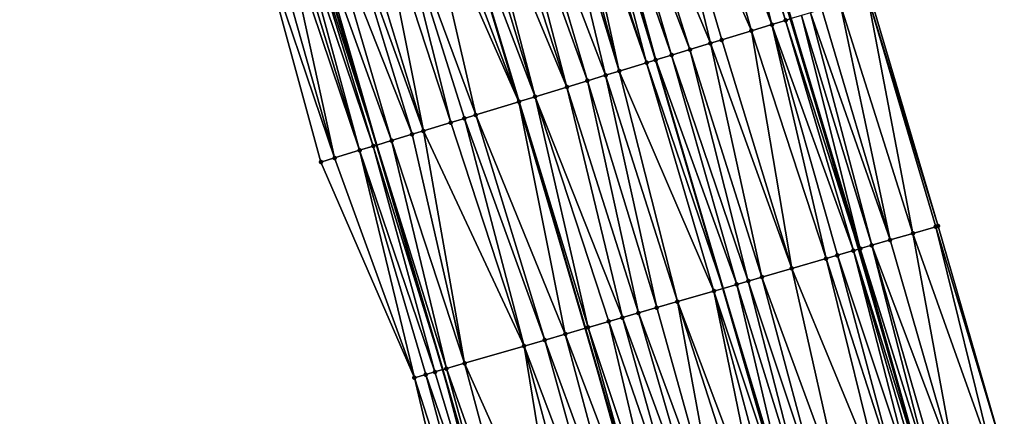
# Model space of a CAD drawing. Header units: feet. Extents: x 2004186 to 2014793, y 836912 to 864902.
# Tile 324 of 656: x 2010461 to 2010543, y 847532 to 847566. Entities that reach past the tile are written whole.
import ezdxf

# ---------------------------------------------------------------- set-up
doc = ezdxf.new("R2010")
doc.units = ezdxf.units.FT
doc.header["$LTSCALE"] = 100
doc.header["$MEASUREMENT"] = 0
for name, color, linetype, lineweight in [('EP_Travel Lane', 5, 'Continuous', 40), ('GPL_Skip Line', 2, 'Continuous', 40), ('Road Shots', 4, 'Continuous', 200), ('Road X-Section', 30, 'Continuous', 13)]:
    doc.layers.add(name, color=color, linetype=linetype, lineweight=lineweight)
doc.layers.add('I-77 SB_MM21-27-Surface-Border', color=7, linetype='Continuous')
doc.layers.add('I-77 SB_MM21-27-Surface-TIN', color=7, linetype='Continuous')

msp = doc.modelspace()

# ---------------------------------------------------------------- linework, layer by layer
at = {"layer": 'EP_Travel Lane'}
for points in [[(2010536.755688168, 847527.2188046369, 434.1100472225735), (2010531.242614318, 847546.4438918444, 434.0405169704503), (2010525.563505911, 847565.7934329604, 433.9434990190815), (2010519.726870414, 847584.922729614, 433.8821887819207), (2010513.890244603, 847604.0519945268, 433.8110908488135), (2010508.053633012, 847623.1812128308, 433.7256204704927), (2010502.082219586, 847642.4116878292, 433.6681441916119), (2010496.003840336, 847661.465502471, 433.5881238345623), (2010489.92547379, 847680.5192772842, 433.4954419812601), (2010483.847038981, 847699.5732660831, 433.4705466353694), (2010477.589928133, 847718.7581242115, 433.410608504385), (2010471.229817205, 847737.7197231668, 433.3262797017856), (2010464.869704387, 847756.681327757, 433.24336023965), (2010458.509592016, 847775.6429310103, 433.1600849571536), (2010451.953394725, 847794.7297169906, 433.0916205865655), (2010445.316444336, 847813.5962041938, 433.0104091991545), (2010438.679490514, 847832.4627011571, 432.9319780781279)], [(2010501.872985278, 847517.1109933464, 432.7483887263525), (2010496.310744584, 847536.3218239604, 432.6745083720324), (2010490.765699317, 847555.1800773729, 432.6028354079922), (2010484.966006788, 847574.3205816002, 432.5260049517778), (2010479.166326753, 847593.4610445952, 432.4364675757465), (2010473.366594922, 847612.6016785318, 432.3996113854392), (2010467.530391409, 847631.4371875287, 432.3242100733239), (2010461.442044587, 847650.4878200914, 432.2391061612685), (2010455.35366632, 847669.5385510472, 432.1852663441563), (2010449.265297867, 847688.589251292, 432.121640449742), (2010443.186575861, 847707.248586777, 432.0554925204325), (2010436.866702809, 847726.2237193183, 431.988828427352), (2010430.546862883, 847745.1987523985, 431.8974958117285), (2010424.227024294, 847764.173781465, 431.8052194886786), (2010417.886755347, 847782.7401750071, 431.723088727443), (2010411.27561073, 847801.6155537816, 431.5946390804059), (2010404.664397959, 847820.4911271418, 431.5215384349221)]]:
    msp.add_polyline3d(points, dxfattribs=at)
at = {"layer": 'GPL_Skip Line'}
for points in [[(2010525.4082939, 847523.9307231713, 433.6682218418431), (2010519.844656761, 847543.1411599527, 433.5970293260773), (2010514.184985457, 847562.3230172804, 433.5167097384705), (2010508.352749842, 847581.4536226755, 433.4461953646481), (2010502.520505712, 847600.584256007, 433.38429494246), (2010496.688284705, 847619.7148134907, 433.2990074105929), (2010490.768642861, 847638.8182724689, 433.242910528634), (2010484.716626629, 847657.880400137, 433.1464994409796), (2010478.664581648, 847676.9426183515, 433.0787468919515), (2010472.612515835, 847696.0049021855, 433.0317631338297), (2010466.431678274, 847715.0252143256, 432.9819863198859), (2010460.089471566, 847733.9928286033, 432.9040520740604), (2010453.747290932, 847752.9603649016, 432.8067895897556), (2010447.405091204, 847771.9279583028, 432.723680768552), (2010440.917379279, 847790.845627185, 432.6399812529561), (2010434.280437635, 847809.7120895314, 432.5516954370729), (2010427.643483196, 847828.578588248, 432.473760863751)], [(2010513.870022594, 847520.5873133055, 433.2140708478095), (2010508.28748053, 847539.7922714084, 433.141995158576), (2010502.687297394, 847558.8161663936, 433.0602198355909), (2010496.916434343, 847577.9655090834, 432.997322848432), (2010491.145566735, 847597.1148669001, 432.9390856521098), (2010485.374706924, 847616.264198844, 432.8728785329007), (2010479.519576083, 847635.2452786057, 432.8005107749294), (2010473.442230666, 847654.29939332, 432.7123574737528), (2010467.364864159, 847673.3535741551, 432.6451907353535), (2010461.28748471, 847692.4077955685, 432.5908434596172), (2010455.136544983, 847711.2464973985, 432.5450511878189), (2010448.771277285, 847730.2064088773, 432.4689252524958), (2010442.406027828, 847749.1662660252, 432.3793146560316), (2010436.040771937, 847768.1261423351, 432.2944804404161), (2010429.602315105, 847786.863430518, 432.2031179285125), (2010422.965392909, 847805.7298375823, 432.0990983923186), (2010416.32843218, 847824.5963541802, 432.0262505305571)]]:
    msp.add_polyline3d(points, dxfattribs=at)
at = {"layer": 'I-77 SB_MM21-27-Surface-Border', "color": 3, "linetype": 'ByBlock', "lineweight": -2}
for points in [[(2010444.811267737, 847834.6207054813, 433.1690479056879), (2010451.259565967, 847815.6878076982, 433.2387195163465), (2010458.273783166, 847796.9542482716, 433.3733469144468), (2010465.044075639, 847777.829334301, 433.486931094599), (2010471.76568309, 847758.9884287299, 433.5310806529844), (2010478.487200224, 847740.1477932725, 433.6421420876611), (2010485.019041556, 847721.2437299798, 433.7519118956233), (2010491.674073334, 847702.0594073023, 433.7993875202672), (2010497.916770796, 847683.0576178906, 433.8380274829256), (2010503.778173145, 847663.9349398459, 433.925130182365), (2010509.639590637, 847644.8122141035, 433.9970516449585), (2010515.626957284, 847625.4912040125, 434.0517989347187), (2010521.267897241, 847606.3022379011, 434.1105969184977), (2010526.908842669, 847587.11325384, 434.1638601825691), (2010532.167179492, 847567.8076050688, 434.2111806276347), (2010537.901861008, 847548.3734999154, 434.2969934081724), (2010543.465499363, 847529.1630589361, 434.3670536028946)], [(2010498.514612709, 847516.1377822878, 432.5991657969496), (2010493.911453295, 847535.6265759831, 432.5768017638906), (2010486.063929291, 847553.7459423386, 432.3957747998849), (2010480.805598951, 847573.051569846, 432.3418977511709), (2010474.399479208, 847592.0070837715, 432.2333601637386), (2010467.993334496, 847610.9626795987, 432.1500763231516), (2010462.176308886, 847629.7365076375, 432.0891687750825), (2010456.124262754, 847648.7987294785, 432.022517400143), (2010450.262827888, 847667.9215099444, 431.9679653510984), (2010448.023085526, 847688.1946571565, 432.0625979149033), (2010437.981619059, 847705.5071181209, 431.8134435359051), (2010431.639400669, 847724.4747673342, 431.7441685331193), (2010425.486884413, 847743.5057656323, 431.6566545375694), (2010419.713695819, 847762.6636912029, 431.5895723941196), (2010413.562130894, 847781.2180416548, 431.5218400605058), (2010407.113855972, 847800.1508731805, 431.433307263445), (2010401.986137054, 847819.5486046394, 431.4328845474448)]]:
    msp.add_polyline3d(points, dxfattribs=at)
at = {"layer": 'I-77 SB_MM21-27-Surface-TIN', "color": 128, "linetype": 'ByBlock', "lineweight": -2}
for points in [[(2010517.917740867, 847584.3709756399, 433.8214638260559), (2010516.769938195, 847584.0209055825, 433.7802237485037), (2010523.941292, 847565.2986658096, 433.8836056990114)], [(2010519.065555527, 847584.721006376, 433.8505795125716), (2010517.917740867, 847584.3709756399, 433.8214638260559), (2010523.941292, 847565.2986658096, 433.8836056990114)], [(2010519.448154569, 847584.8377024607, 433.8661965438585), (2010519.065555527, 847584.721006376, 433.8505795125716), (2010525.089098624, 847565.6487229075, 433.920849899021)], [(2010519.065555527, 847584.721006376, 433.8505795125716), (2010523.941292, 847565.2986658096, 433.8836056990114), (2010525.089098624, 847565.6487229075, 433.920849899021)], [(2010519.448154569, 847584.8377024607, 433.8661965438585), (2010525.089098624, 847565.6487229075, 433.920849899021), (2010525.471695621, 847565.7654256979, 433.9385344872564)], [(2010516.769938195, 847584.0209055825, 433.7802237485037), (2010514.091735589, 847583.2040635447, 433.6803262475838), (2010522.219589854, 847564.7735546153, 433.8198621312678)], [(2010516.769938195, 847584.0209055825, 433.7802237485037), (2010522.219589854, 847564.7735546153, 433.8198621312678), (2010523.941292, 847565.2986658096, 433.8836056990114)], [(2010514.091735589, 847583.2040635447, 433.6803262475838), (2010511.030943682, 847582.2704934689, 433.5549593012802), (2010518.776178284, 847563.7233560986, 433.6997356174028)], [(2010514.091735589, 847583.2040635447, 433.6803262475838), (2010519.732677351, 847564.0150915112, 433.7372982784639), (2010522.219589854, 847564.7735546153, 433.8198621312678)], [(2010514.091735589, 847583.2040635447, 433.6803262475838), (2010518.776178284, 847563.7233560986, 433.6997356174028), (2010519.732677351, 847564.0150915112, 433.7372982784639)], [(2010509.883145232, 847581.9204095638, 433.5094493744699), (2010508.926649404, 847581.6286635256, 433.4686103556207), (2010515.524092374, 847562.7314198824, 433.5609797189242)], [(2010511.030943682, 847582.2704934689, 433.5549593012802), (2010509.883145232, 847581.9204095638, 433.5094493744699), (2010517.054490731, 847563.1981970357, 433.6212320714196)], [(2010509.883145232, 847581.9204095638, 433.5094493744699), (2010515.524092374, 847562.7314198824, 433.5609797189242), (2010517.054490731, 847563.1981970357, 433.6212320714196)], [(2010511.030943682, 847582.2704934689, 433.5549593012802), (2010517.054490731, 847563.1981970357, 433.6212320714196), (2010518.776178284, 847563.7233560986, 433.6997356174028)], [(2010507.204938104, 847581.1035823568, 433.4141249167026), (2010506.822339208, 847580.9868857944, 433.3983605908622), (2010513.419786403, 847562.0896282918, 433.4864564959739)], [(2010507.204938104, 847581.1035823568, 433.4141249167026), (2010513.419786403, 847562.0896282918, 433.4864564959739), (2010508.352749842, 847581.4536226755, 433.4461953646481)], [(2010508.926649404, 847581.6286635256, 433.4686103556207), (2010508.352749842, 847581.4536226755, 433.4461953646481), (2010514.184985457, 847562.3230172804, 433.5167097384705)], [(2010513.419786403, 847562.0896282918, 433.4864564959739), (2010514.184985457, 847562.3230172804, 433.5167097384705), (2010508.352749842, 847581.4536226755, 433.4461953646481)], [(2010508.926649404, 847581.6286635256, 433.4686103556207), (2010514.184985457, 847562.3230172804, 433.5167097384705), (2010515.524092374, 847562.7314198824, 433.5609797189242)], [(2010505.29195698, 847580.5200557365, 433.3217955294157), (2010502.805055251, 847579.7615572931, 433.2283350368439), (2010509.976405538, 847561.0393290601, 433.335275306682)], [(2010505.865852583, 847580.6951095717, 433.3482144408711), (2010505.29195698, 847580.5200557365, 433.3217955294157), (2010511.124201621, 847561.3894207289, 433.3831791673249)], [(2010505.29195698, 847580.5200557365, 433.3217955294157), (2010509.976405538, 847561.0393290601, 433.335275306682), (2010511.124201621, 847561.3894207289, 433.3831791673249)], [(2010506.822339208, 847580.9868857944, 433.3983605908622), (2010505.865852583, 847580.6951095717, 433.3482144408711), (2010511.124201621, 847561.3894207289, 433.3831791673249)], [(2010506.822339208, 847580.9868857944, 433.3983605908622), (2010511.124201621, 847561.3894207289, 433.3831791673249), (2010513.419786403, 847562.0896282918, 433.4864564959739)], [(2010501.65725701, 847579.4114726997, 433.182612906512), (2010500.509457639, 847579.0613918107, 433.1380329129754), (2010506.724302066, 847560.0474504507, 433.2142820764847)], [(2010502.805055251, 847579.7615572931, 433.2283350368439), (2010501.65725701, 847579.4114726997, 433.182612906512), (2010508.446000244, 847560.572574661, 433.2820390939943)], [(2010501.65725701, 847579.4114726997, 433.182612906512), (2010506.724302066, 847560.0474504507, 433.2142820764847), (2010508.446000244, 847560.572574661, 433.2820390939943)], [(2010502.805055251, 847579.7615572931, 433.2283350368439), (2010508.446000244, 847560.572574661, 433.2820390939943), (2010509.976405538, 847561.0393290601, 433.335275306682)], [(2010498.979058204, 847578.5946181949, 433.0788713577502), (2010498.213856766, 847578.3612370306, 433.0510307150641), (2010504.046094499, 847559.2306246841, 433.1194017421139)], [(2010500.509457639, 847579.0613918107, 433.1380329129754), (2010498.979058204, 847578.5946181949, 433.0788713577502), (2010506.724302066, 847560.0474504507, 433.2142820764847)], [(2010498.979058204, 847578.5946181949, 433.0788713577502), (2010504.046094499, 847559.2306246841, 433.1194017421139), (2010506.724302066, 847560.0474504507, 433.2142820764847)], [(2010496.874760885, 847577.9527982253, 432.9955977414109), (2010495.535655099, 847577.5443919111, 432.9501830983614), (2010502.687297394, 847558.8161663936, 433.0602198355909)], [(2010496.874760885, 847577.9527982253, 432.9955977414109), (2010502.687297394, 847558.8161663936, 433.0602198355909), (2010496.916434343, 847577.9655090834, 432.997322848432)], [(2010498.213856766, 847578.3612370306, 433.0510307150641), (2010496.916434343, 847577.9655090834, 432.997322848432), (2010504.046094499, 847559.2306246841, 433.1194017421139)], [(2010502.70700157, 847558.8221761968, 433.0609833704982), (2010496.916434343, 847577.9655090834, 432.997322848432), (2010502.687297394, 847558.8161663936, 433.0602198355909)], [(2010504.046094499, 847559.2306246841, 433.1194017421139), (2010496.916434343, 847577.9655090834, 432.997322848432), (2010502.70700157, 847558.8221761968, 433.0609833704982)], [(2010494.579162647, 847577.2526348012, 432.905930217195), (2010492.092268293, 847576.4941121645, 432.805009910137), (2010499.072303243, 847557.7135877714, 432.9201391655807)], [(2010495.535655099, 847577.5443919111, 432.9501830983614), (2010494.579162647, 847577.2526348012, 432.905930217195), (2010502.687297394, 847558.8161663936, 433.0602198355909)], [(2010494.579162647, 847577.2526348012, 432.905930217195), (2010499.072303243, 847557.7135877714, 432.9201391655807), (2010502.687297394, 847558.8161663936, 433.0602198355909)], [(2010490.75316556, 847576.0856958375, 432.756507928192), (2010488.840162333, 847575.5022417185, 432.6865338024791), (2010494.672389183, 847556.3716650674, 432.7659111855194)], [(2010492.092268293, 847576.4941121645, 432.805009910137), (2010490.75316556, 847576.0856958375, 432.756507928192), (2010496.967995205, 847557.071802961, 432.8477066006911)], [(2010490.75316556, 847576.0856958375, 432.756507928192), (2010494.672389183, 847556.3716650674, 432.7659111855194), (2010496.967995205, 847557.071802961, 432.8477066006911)], [(2010492.092268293, 847576.4941121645, 432.805009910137), (2010498.115799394, 847557.4218680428, 432.8874125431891), (2010499.072303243, 847557.7135877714, 432.9201391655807)], [(2010492.092268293, 847576.4941121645, 432.805009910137), (2010496.967995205, 847557.071802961, 432.8477066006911), (2010498.115799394, 847557.4218680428, 432.8874125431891)], [(2010488.840162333, 847575.5022417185, 432.6865338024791), (2010487.883664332, 847575.2105028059, 432.6478919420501), (2010494.672389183, 847556.3716650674, 432.7659111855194)], [(2010486.353266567, 847574.7437237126, 432.5870414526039), (2010485.205473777, 847574.3936212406, 432.5358065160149), (2010491.994197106, 847555.5547884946, 432.6553652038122)], [(2010487.883664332, 847575.2105028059, 432.6478919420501), (2010486.353266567, 847574.7437237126, 432.5870414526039), (2010493.715887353, 847556.0799387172, 432.7311429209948)], [(2010486.353266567, 847574.7437237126, 432.5870414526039), (2010491.994197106, 847555.5547884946, 432.6553652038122), (2010493.715887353, 847556.0799387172, 432.7311429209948)], [(2010487.883664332, 847575.2105028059, 432.6478919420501), (2010493.715887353, 847556.0799387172, 432.7311429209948), (2010494.672389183, 847556.3716650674, 432.7659111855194)], [(2010482.909892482, 847573.6934022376, 432.4290016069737), (2010481.762092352, 847573.343323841, 432.3851901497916), (2010487.211726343, 847554.0960308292, 432.4426986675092)], [(2010483.483786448, 847573.8684614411, 432.4570757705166), (2010482.909892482, 847573.6934022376, 432.4290016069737), (2010489.316007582, 847554.7379035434, 432.5422357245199)], [(2010482.909892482, 847573.6934022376, 432.4290016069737), (2010487.211726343, 847554.0960308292, 432.4426986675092), (2010489.316007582, 847554.7379035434, 432.5422357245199)], [(2010484.057677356, 847574.0435306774, 432.488243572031), (2010483.483786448, 847573.8684614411, 432.4570757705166), (2010489.316007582, 847554.7379035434, 432.5422357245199)], [(2010484.631575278, 847574.218576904, 432.5123164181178), (2010484.057677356, 847574.0435306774, 432.488243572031), (2010490.463803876, 847555.0879945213, 432.5899265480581)], [(2010484.057677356, 847574.0435306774, 432.488243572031), (2010489.316007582, 847554.7379035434, 432.5422357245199), (2010490.463803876, 847555.0879945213, 432.5899265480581)], [(2010484.631575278, 847574.218576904, 432.5123164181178), (2010490.765699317, 847555.1800773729, 432.6028354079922), (2010484.966006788, 847574.3205816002, 432.5260049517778)], [(2010484.631575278, 847574.218576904, 432.5123164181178), (2010490.463803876, 847555.0879945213, 432.5899265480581), (2010490.765699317, 847555.1800773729, 432.6028354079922)], [(2010485.205473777, 847574.3936212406, 432.5358065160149), (2010484.966006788, 847574.3205816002, 432.5260049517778), (2010490.765699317, 847555.1800773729, 432.6028354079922)], [(2010485.205473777, 847574.3936212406, 432.5358065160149), (2010490.765699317, 847555.1800773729, 432.6028354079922), (2010491.994197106, 847555.5547884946, 432.6553652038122)], [(2010481.762092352, 847573.343323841, 432.3851901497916), (2010480.805598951, 847573.051569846, 432.3418977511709), (2010487.211726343, 847554.0960308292, 432.4426986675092)], [(2010480.805598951, 847573.051569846, 432.3418977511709), (2010486.063929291, 847553.7459423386, 432.3957747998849), (2010487.211726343, 847554.0960308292, 432.4426986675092)], [(2010532.167179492, 847567.8076050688, 434.2111806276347), (2010531.975879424, 847567.7492588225, 434.2039260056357), (2010537.901861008, 847548.3734999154, 434.2969934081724)], [(2010529.680281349, 847567.049094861, 434.1140927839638), (2010528.149874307, 847566.5823461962, 434.062624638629), (2010533.867790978, 847547.2046204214, 434.1539879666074)], [(2010531.975879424, 847567.7492588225, 434.2039260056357), (2010529.680281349, 847567.049094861, 434.1140927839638), (2010535.78877973, 847547.7612192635, 434.2191482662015)], [(2010529.680281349, 847567.049094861, 434.1140927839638), (2010533.867790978, 847547.2046204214, 434.1539879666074), (2010535.78877973, 847547.7612192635, 434.2191482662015)], [(2010531.975879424, 847567.7492588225, 434.2039260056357), (2010537.709763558, 847548.3178351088, 434.2890924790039), (2010537.901861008, 847548.3734999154, 434.2969934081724)], [(2010531.975879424, 847567.7492588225, 434.2039260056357), (2010535.78877973, 847547.7612192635, 434.2191482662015), (2010537.709763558, 847548.3178351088, 434.2890924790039)], [(2010527.193375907, 847566.2906085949, 434.0243871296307), (2010526.428180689, 847566.0572070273, 433.9902552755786), (2010532.331010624, 847546.759304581, 434.0915153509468)], [(2010528.149874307, 847566.5823461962, 434.062624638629), (2010527.193375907, 847566.2906085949, 434.0243871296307), (2010533.867790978, 847547.2046204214, 434.1539879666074)], [(2010527.193375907, 847566.2906085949, 434.0243871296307), (2010532.331010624, 847546.759304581, 434.0915153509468), (2010533.867790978, 847547.2046204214, 434.1539879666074)], [(2010525.089098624, 847565.6487229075, 433.920849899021), (2010523.941292, 847565.2986658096, 433.8836056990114), (2010530.794238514, 847546.3139602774, 434.0210345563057)], [(2010525.471695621, 847565.7654256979, 433.9385344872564), (2010525.089098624, 847565.6487229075, 433.920849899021), (2010531.242614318, 847546.4438918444, 434.0405169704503)], [(2010525.089098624, 847565.6487229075, 433.920849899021), (2010530.794238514, 847546.3139602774, 434.0210345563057), (2010531.242614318, 847546.4438918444, 434.0405169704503)], [(2010525.471695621, 847565.7654256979, 433.9385344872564), (2010531.242614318, 847546.4438918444, 434.0405169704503), (2010525.563505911, 847565.7934329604, 433.9434990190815)], [(2010526.428180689, 847566.0572070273, 433.9902552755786), (2010525.563505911, 847565.7934329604, 433.9434990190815), (2010531.370529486, 847546.4809594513, 434.0460750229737)], [(2010531.370529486, 847546.4809594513, 434.0460750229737), (2010525.563505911, 847565.7934329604, 433.9434990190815), (2010531.242614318, 847546.4438918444, 434.0405169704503)], [(2010526.428180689, 847566.0572070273, 433.9902552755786), (2010531.370529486, 847546.4809594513, 434.0460750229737), (2010532.331010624, 847546.759304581, 434.0915153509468)], [(2010522.219589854, 847564.7735546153, 433.8198621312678), (2010519.732677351, 847564.0150915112, 433.7372982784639), (2010525.607581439, 847544.8111000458, 433.8329029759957)], [(2010523.941292, 847565.2986658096, 433.8836056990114), (2010522.219589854, 847564.7735546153, 433.8198621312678), (2010528.489055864, 847545.6460283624, 433.9390990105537)], [(2010522.219589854, 847564.7735546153, 433.8198621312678), (2010525.607581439, 847544.8111000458, 433.8329029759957), (2010528.489055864, 847545.6460283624, 433.9390990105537)], [(2010523.941292, 847565.2986658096, 433.8836056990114), (2010529.449543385, 847545.9243514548, 433.9783390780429), (2010530.794238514, 847546.3139602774, 434.0210345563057)], [(2010523.941292, 847565.2986658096, 433.8836056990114), (2010528.489055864, 847545.6460283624, 433.9390990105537), (2010529.449543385, 847545.9243514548, 433.9783390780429)], [(2010518.776178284, 847563.7233560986, 433.6997356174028), (2010517.054490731, 847563.1981970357, 433.6212320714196), (2010523.110319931, 847544.0874391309, 433.7250055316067)], [(2010519.732677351, 847564.0150915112, 433.7372982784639), (2010518.776178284, 847563.7233560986, 433.6997356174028), (2010525.607581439, 847544.8111000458, 433.8329029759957)], [(2010518.776178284, 847563.7233560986, 433.6997356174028), (2010523.110319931, 847544.0874391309, 433.7250055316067), (2010525.607581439, 847544.8111000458, 433.8329029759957)], [(2010517.054490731, 847563.1981970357, 433.6212320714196), (2010515.524092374, 847562.7314198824, 433.5609797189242), (2010521.957728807, 847543.7534724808, 433.6838429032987)], [(2010517.054490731, 847563.1981970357, 433.6212320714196), (2010521.957728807, 847543.7534724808, 433.6838429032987), (2010523.110319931, 847544.0874391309, 433.7250055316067)], [(2010513.419786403, 847562.0896282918, 433.4864564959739), (2010511.124201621, 847561.3894207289, 433.3831791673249), (2010519.076266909, 847542.9185009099, 433.5654772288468)], [(2010513.419786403, 847562.0896282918, 433.4864564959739), (2010519.844656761, 847543.1411599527, 433.5970293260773), (2010514.184985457, 847562.3230172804, 433.5167097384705)], [(2010513.419786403, 847562.0896282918, 433.4864564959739), (2010519.076266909, 847542.9185009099, 433.5654772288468), (2010519.844656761, 847543.1411599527, 433.5970293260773)], [(2010515.524092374, 847562.7314198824, 433.5609797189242), (2010514.184985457, 847562.3230172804, 433.5167097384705), (2010520.997241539, 847543.4751485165, 433.6443574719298)], [(2010520.997241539, 847543.4751485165, 433.6443574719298), (2010514.184985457, 847562.3230172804, 433.5167097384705), (2010519.844656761, 847543.1411599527, 433.5970293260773)], [(2010515.524092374, 847562.7314198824, 433.5609797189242), (2010520.997241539, 847543.4751485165, 433.6443574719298), (2010521.957728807, 847543.7534724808, 433.6838429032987)], [(2010511.124201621, 847561.3894207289, 433.3831791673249), (2010509.976405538, 847561.0393290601, 433.335275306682), (2010516.002709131, 847542.0278591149, 433.4376863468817)], [(2010511.124201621, 847561.3894207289, 433.3831791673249), (2010516.002709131, 847542.0278591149, 433.4376863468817), (2010519.076266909, 847542.9185009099, 433.5654772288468)], [(2010508.446000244, 847560.572574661, 433.2820390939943), (2010506.724302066, 847560.0474504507, 433.2142820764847), (2010512.73704423, 847541.081585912, 433.3113912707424)], [(2010509.976405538, 847561.0393290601, 433.335275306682), (2010508.446000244, 847560.572574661, 433.2820390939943), (2010514.273827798, 847541.526890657, 433.3707421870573)], [(2010508.446000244, 847560.572574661, 433.2820390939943), (2010512.73704423, 847541.081585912, 433.3113912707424), (2010514.273827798, 847541.526890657, 433.3707421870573)], [(2010509.976405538, 847561.0393290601, 433.335275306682), (2010514.273827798, 847541.526890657, 433.3707421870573), (2010516.002709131, 847542.0278591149, 433.4376863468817)], [(2010506.724302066, 847560.0474504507, 433.2142820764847), (2010504.046094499, 847559.2306246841, 433.1194017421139), (2010511.392352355, 847540.6919658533, 433.2655345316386)], [(2010506.724302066, 847560.0474504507, 433.2142820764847), (2010511.392352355, 847540.6919658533, 433.2655345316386), (2010512.73704423, 847541.081585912, 433.3113912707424)], [(2010499.072303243, 847557.7135877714, 432.9201391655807), (2010506.589908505, 847539.3003719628, 433.0754031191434), (2010502.687297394, 847558.8161663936, 433.0602198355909)], [(2010502.70700157, 847558.8221761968, 433.0609833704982), (2010502.687297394, 847558.8161663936, 433.0602198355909), (2010508.28748053, 847539.7922714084, 433.141995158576)], [(2010506.589908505, 847539.3003719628, 433.0754031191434), (2010508.28748053, 847539.7922714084, 433.141995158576), (2010502.687297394, 847558.8161663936, 433.0602198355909)], [(2010504.046094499, 847559.2306246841, 433.1194017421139), (2010502.70700157, 847558.8221761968, 433.0609833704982), (2010508.510886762, 847539.8570070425, 433.1507588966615)], [(2010502.70700157, 847558.8221761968, 433.0609833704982), (2010508.28748053, 847539.7922714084, 433.141995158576), (2010508.510886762, 847539.8570070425, 433.1507588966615)], [(2010504.046094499, 847559.2306246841, 433.1194017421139), (2010510.239761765, 847540.3579973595, 433.2238531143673), (2010511.392352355, 847540.6919658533, 433.2655345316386)], [(2010504.046094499, 847559.2306246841, 433.1194017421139), (2010508.510886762, 847539.8570070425, 433.1507588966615), (2010510.239761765, 847540.3579973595, 433.2238531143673)], [(2010496.967995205, 847557.071802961, 432.8477066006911), (2010494.672389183, 847556.3716650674, 432.7659111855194), (2010503.13215928, 847538.298388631, 432.928455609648)], [(2010498.115799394, 847557.4218680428, 432.8874125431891), (2010496.967995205, 847557.071802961, 432.8477066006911), (2010503.13215928, 847538.298388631, 432.928455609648)], [(2010499.072303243, 847557.7135877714, 432.9201391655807), (2010498.115799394, 847557.4218680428, 432.8874125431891), (2010504.861038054, 847538.7993659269, 432.9978863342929)], [(2010498.115799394, 847557.4218680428, 432.8874125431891), (2010503.13215928, 847538.298388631, 432.928455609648), (2010504.861038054, 847538.7993659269, 432.9978863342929)], [(2010499.072303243, 847557.7135877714, 432.9201391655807), (2010504.861038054, 847538.7993659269, 432.9978863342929), (2010506.589908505, 847539.3003719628, 433.0754031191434)], [(2010494.672389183, 847556.3716650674, 432.7659111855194), (2010493.715887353, 847556.0799387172, 432.7311429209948), (2010498.137599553, 847536.8511935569, 432.7483236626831)], [(2010494.672389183, 847556.3716650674, 432.7659111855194), (2010498.137599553, 847536.8511935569, 432.7483236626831), (2010503.13215928, 847538.298388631, 432.928455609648)], [(2010491.994197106, 847555.5547884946, 432.6553652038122), (2010490.765699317, 847555.1800773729, 432.6028354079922), (2010496.600820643, 847536.4058727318, 432.6844485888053)], [(2010493.715887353, 847556.0799387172, 432.7311429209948), (2010491.994197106, 847555.5547884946, 432.6553652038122), (2010498.137599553, 847536.8511935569, 432.7483236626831)], [(2010491.994197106, 847555.5547884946, 432.6553652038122), (2010496.600820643, 847536.4058727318, 432.6844485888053), (2010498.137599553, 847536.8511935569, 432.7483236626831)], [(2010489.316007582, 847554.7379035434, 432.5422357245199), (2010487.211726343, 847554.0960308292, 432.4426986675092), (2010493.911453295, 847535.6265759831, 432.5768017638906)], [(2010490.463803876, 847555.0879945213, 432.5899265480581), (2010489.316007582, 847554.7379035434, 432.5422357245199), (2010495.640326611, 847536.1275721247, 432.6515347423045)], [(2010489.316007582, 847554.7379035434, 432.5422357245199), (2010494.871934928, 847535.904919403, 432.6217610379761), (2010495.640326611, 847536.1275721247, 432.6515347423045)], [(2010489.316007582, 847554.7379035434, 432.5422357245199), (2010493.911453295, 847535.6265759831, 432.5768017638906), (2010494.871934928, 847535.904919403, 432.6217610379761)], [(2010490.463803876, 847555.0879945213, 432.5899265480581), (2010496.310744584, 847536.3218239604, 432.6745083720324), (2010490.765699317, 847555.1800773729, 432.6028354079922)], [(2010490.463803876, 847555.0879945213, 432.5899265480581), (2010495.640326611, 847536.1275721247, 432.6515347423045), (2010496.310744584, 847536.3218239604, 432.6745083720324)], [(2010496.600820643, 847536.4058727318, 432.6844485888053), (2010490.765699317, 847555.1800773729, 432.6028354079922), (2010496.310744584, 847536.3218239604, 432.6745083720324)], [(2010487.211726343, 847554.0960308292, 432.4426986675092), (2010486.063929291, 847553.7459423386, 432.3957747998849), (2010493.911453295, 847535.6265759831, 432.5768017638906)], [(2010537.709763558, 847548.3178351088, 434.2890924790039), (2010535.78877973, 847547.7612192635, 434.2191482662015), (2010542.505006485, 847528.8847543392, 434.333014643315)], [(2010537.901861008, 847548.3734999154, 434.2969934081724), (2010537.709763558, 847548.3178351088, 434.2890924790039), (2010543.465499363, 847529.1630589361, 434.3670536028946)], [(2010537.709763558, 847548.3178351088, 434.2890924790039), (2010542.505006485, 847528.8847543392, 434.333014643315), (2010543.465499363, 847529.1630589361, 434.3670536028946)], [(2010533.867790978, 847547.2046204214, 434.1539879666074), (2010532.331010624, 847546.759304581, 434.0915153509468), (2010539.431423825, 847527.9941984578, 434.2293873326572)], [(2010535.78877973, 847547.7612192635, 434.2191482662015), (2010533.867790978, 847547.2046204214, 434.1539879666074), (2010539.431423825, 847527.9941984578, 434.2293873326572)], [(2010535.78877973, 847547.7612192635, 434.2191482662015), (2010539.431423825, 847527.9941984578, 434.2293873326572), (2010542.505006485, 847528.8847543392, 434.333014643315)], [(2010530.794238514, 847546.3139602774, 434.0210345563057), (2010529.449543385, 847545.9243514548, 433.9783390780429), (2010535.781583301, 847526.9365290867, 434.068555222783)], [(2010530.794238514, 847546.3139602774, 434.0210345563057), (2010536.742069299, 847527.2148574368, 434.1092771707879), (2010531.242614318, 847546.4438918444, 434.0405169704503)], [(2010530.794238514, 847546.3139602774, 434.0210345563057), (2010536.357878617, 847527.1035132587, 434.0893764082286), (2010536.742069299, 847527.2148574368, 434.1092771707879)], [(2010530.794238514, 847546.3139602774, 434.0210345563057), (2010535.781583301, 847526.9365290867, 434.068555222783), (2010536.357878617, 847527.1035132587, 434.0893764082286)], [(2010531.370529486, 847546.4809594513, 434.0460750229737), (2010531.242614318, 847546.4438918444, 434.0405169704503), (2010536.755688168, 847527.2188046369, 434.1100472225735)], [(2010536.742069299, 847527.2148574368, 434.1092771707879), (2010536.755688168, 847527.2188046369, 434.1100472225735), (2010531.242614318, 847546.4438918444, 434.0405169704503)], [(2010532.331010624, 847546.759304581, 434.0915153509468), (2010531.370529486, 847546.4809594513, 434.0460750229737), (2010537.318352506, 847527.3818834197, 434.1418619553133)], [(2010531.370529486, 847546.4809594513, 434.0460750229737), (2010536.755688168, 847527.2188046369, 434.1100472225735), (2010537.318352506, 847527.3818834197, 434.1418619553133)], [(2010532.331010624, 847546.759304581, 434.0915153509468), (2010537.89464261, 847527.5488855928, 434.1677477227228), (2010539.431423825, 847527.9941984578, 434.2293873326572)], [(2010532.331010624, 847546.759304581, 434.0915153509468), (2010537.318352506, 847527.3818834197, 434.1418619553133), (2010537.89464261, 847527.5488855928, 434.1677477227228)], [(2010528.489055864, 847545.6460283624, 433.9390990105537), (2010525.607581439, 847544.8111000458, 433.8329029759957), (2010533.284312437, 847526.2129004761, 433.9697398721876)], [(2010529.449543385, 847545.9243514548, 433.9783390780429), (2010528.489055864, 847545.6460283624, 433.9390990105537), (2010534.628994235, 847526.6025553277, 434.0253892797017)], [(2010528.489055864, 847545.6460283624, 433.9390990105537), (2010533.284312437, 847526.2129004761, 433.9697398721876), (2010534.628994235, 847526.6025553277, 434.0253892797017)], [(2010529.449543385, 847545.9243514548, 433.9783390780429), (2010534.628994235, 847526.6025553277, 434.0253892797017), (2010535.781583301, 847526.9365290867, 434.068555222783)], [(2010525.607581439, 847544.8111000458, 433.8329029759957), (2010523.110319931, 847544.0874391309, 433.7250055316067), (2010530.018640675, 847525.2666509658, 433.8501019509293)], [(2010525.607581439, 847544.8111000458, 433.8329029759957), (2010530.018640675, 847525.2666509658, 433.8501019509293), (2010533.284312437, 847526.2129004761, 433.9697398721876)], [(2010523.110319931, 847544.0874391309, 433.7250055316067), (2010521.957728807, 847543.7534724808, 433.6838429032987), (2010528.289765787, 847524.7656602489, 433.7768906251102)], [(2010523.110319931, 847544.0874391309, 433.7250055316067), (2010528.289765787, 847524.7656602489, 433.7768906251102), (2010530.018640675, 847525.2666509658, 433.8501019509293)], [(2010519.076266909, 847542.9185009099, 433.5654772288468), (2010525.4082939, 847523.9307231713, 433.6682218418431), (2010519.844656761, 847543.1411599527, 433.5970293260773)], [(2010520.997241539, 847543.4751485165, 433.6443574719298), (2010519.844656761, 847543.1411599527, 433.5970293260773), (2010525.600392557, 847523.9863838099, 433.6749506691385)], [(2010525.600392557, 847523.9863838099, 433.6749506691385), (2010519.844656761, 847543.1411599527, 433.5970293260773), (2010525.4082939, 847523.9307231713, 433.6682218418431)], [(2010521.957728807, 847543.7534724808, 433.6838429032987), (2010520.997241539, 847543.4751485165, 433.6443574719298), (2010526.945082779, 847524.3760095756, 433.7224167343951)], [(2010520.997241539, 847543.4751485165, 433.6443574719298), (2010525.600392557, 847523.9863838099, 433.6749506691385), (2010526.945082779, 847524.3760095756, 433.7224167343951)], [(2010521.957728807, 847543.7534724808, 433.6838429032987), (2010526.945082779, 847524.3760095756, 433.7224167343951), (2010528.289765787, 847524.7656602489, 433.7768906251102)], [(2010519.076266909, 847542.9185009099, 433.5654772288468), (2010516.002709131, 847542.0278591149, 433.4376863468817), (2010523.103122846, 847523.2627512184, 433.575015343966)], [(2010519.076266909, 847542.9185009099, 433.5654772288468), (2010524.255701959, 847523.596759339, 433.6278488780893), (2010525.4082939, 847523.9307231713, 433.6682218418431)], [(2010519.076266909, 847542.9185009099, 433.5654772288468), (2010523.103122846, 847523.2627512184, 433.575015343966), (2010524.255701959, 847523.596759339, 433.6278488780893)], [(2010514.273827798, 847541.526890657, 433.3707421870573), (2010512.73704423, 847541.081585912, 433.3113912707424), (2010519.645359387, 847522.2608170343, 433.4418862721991)], [(2010516.002709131, 847542.0278591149, 433.4376863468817), (2010514.273827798, 847541.526890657, 433.3707421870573), (2010519.645359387, 847522.2608170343, 433.4418862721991)], [(2010516.002709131, 847542.0278591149, 433.4376863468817), (2010522.142637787, 847522.9844196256, 433.5333810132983), (2010523.103122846, 847523.2627512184, 433.575015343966)], [(2010516.002709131, 847542.0278591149, 433.4376863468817), (2010519.645359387, 847522.2608170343, 433.4418862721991), (2010522.142637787, 847522.9844196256, 433.5333810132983)], [(2010511.392352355, 847540.6919658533, 433.2655345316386), (2010510.239761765, 847540.3579973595, 433.2238531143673), (2010516.763893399, 847521.4258595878, 433.3274867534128)], [(2010512.73704423, 847541.081585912, 433.3113912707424), (2010511.392352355, 847540.6919658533, 433.2655345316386), (2010518.300679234, 847521.8711565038, 433.3846390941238)], [(2010511.392352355, 847540.6919658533, 433.2655345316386), (2010516.763893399, 847521.4258595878, 433.3274867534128), (2010518.300679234, 847521.8711565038, 433.3846390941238)], [(2010512.73704423, 847541.081585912, 433.3113912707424), (2010518.300679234, 847521.8711565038, 433.3846390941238), (2010519.645359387, 847522.2608170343, 433.4418862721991)], [(2010506.589908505, 847539.3003719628, 433.0754031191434), (2010513.690328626, 847520.5352419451, 433.2064828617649), (2010508.28748053, 847539.7922714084, 433.141995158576)], [(2010508.510886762, 847539.8570070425, 433.1507588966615), (2010508.28748053, 847539.7922714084, 433.141995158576), (2010513.870022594, 847520.5873133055, 433.2140708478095)], [(2010513.690328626, 847520.5352419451, 433.2064828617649), (2010513.870022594, 847520.5873133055, 433.2140708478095), (2010508.28748053, 847539.7922714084, 433.141995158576)], [(2010510.239761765, 847540.3579973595, 433.2238531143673), (2010508.510886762, 847539.8570070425, 433.1507588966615), (2010514.842912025, 847520.8692352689, 433.2551533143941)], [(2010508.510886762, 847539.8570070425, 433.1507588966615), (2010513.870022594, 847520.5873133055, 433.2140708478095), (2010514.842912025, 847520.8692352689, 433.2551533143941)], [(2010510.239761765, 847540.3579973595, 433.2238531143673), (2010514.842912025, 847520.8692352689, 433.2551533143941), (2010516.763893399, 847521.4258595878, 433.3274867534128)], [(2010506.589908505, 847539.3003719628, 433.0754031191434), (2010504.861038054, 847538.7993659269, 432.9978863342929), (2010511.76935598, 847519.9785874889, 433.1256702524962)], [(2010506.589908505, 847539.3003719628, 433.0754031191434), (2010511.76935598, 847519.9785874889, 433.1256702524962), (2010513.690328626, 847520.5352419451, 433.2064828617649)], [(2010503.13215928, 847538.298388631, 432.928455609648), (2010498.137599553, 847536.8511935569, 432.7483236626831), (2010506.39061045, 847518.4200313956, 432.9208857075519)], [(2010504.861038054, 847538.7993659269, 432.9978863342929), (2010503.13215928, 847538.298388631, 432.928455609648), (2010510.232569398, 847519.5332931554, 433.0692444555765)], [(2010503.13215928, 847538.298388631, 432.928455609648), (2010508.311596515, 847518.9766395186, 432.9886624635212), (2010510.232569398, 847519.5332931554, 433.0692444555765)], [(2010503.13215928, 847538.298388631, 432.928455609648), (2010506.39061045, 847518.4200313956, 432.9208857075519), (2010508.311596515, 847518.9766395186, 432.9886624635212)], [(2010504.861038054, 847538.7993659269, 432.9978863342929), (2010510.232569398, 847519.5332931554, 433.0692444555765), (2010511.76935598, 847519.9785874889, 433.1256702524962)], [(2010496.600820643, 847536.4058727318, 432.6844485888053), (2010496.310744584, 847536.3218239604, 432.6745083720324), (2010501.872985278, 847517.1109933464, 432.7483887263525)], [(2010498.137599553, 847536.8511935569, 432.7483236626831), (2010496.600820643, 847536.4058727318, 432.6844485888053), (2010503.317038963, 847517.5294369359, 432.8064044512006)], [(2010496.600820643, 847536.4058727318, 432.6844485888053), (2010501.872985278, 847517.1109933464, 432.7483887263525), (2010503.317038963, 847517.5294369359, 432.8064044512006)], [(2010498.137599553, 847536.8511935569, 432.7483236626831), (2010503.317038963, 847517.5294369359, 432.8064044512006), (2010506.39061045, 847518.4200313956, 432.9208857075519)], [(2010494.871934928, 847535.904919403, 432.6217610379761), (2010493.911453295, 847535.6265759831, 432.5768017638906), (2010500.051386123, 847516.5831220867, 432.6683833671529)], [(2010493.911453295, 847535.6265759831, 432.5768017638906), (2010498.514612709, 847516.1377822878, 432.5991657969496), (2010500.051386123, 847516.5831220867, 432.6683833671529)], [(2010495.640326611, 847536.1275721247, 432.6515347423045), (2010494.871934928, 847535.904919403, 432.6217610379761), (2010501.396062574, 847516.9727954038, 432.7292280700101)], [(2010494.871934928, 847535.904919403, 432.6217610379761), (2010500.051386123, 847516.5831220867, 432.6683833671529), (2010501.396062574, 847516.9727954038, 432.7292280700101)], [(2010495.640326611, 847536.1275721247, 432.6515347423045), (2010501.396062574, 847516.9727954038, 432.7292280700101), (2010496.310744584, 847536.3218239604, 432.6745083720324)], [(2010501.396062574, 847516.9727954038, 432.7292280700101), (2010501.872985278, 847517.1109933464, 432.7483887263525), (2010496.310744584, 847536.3218239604, 432.6745083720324)]]:
    msp.add_3dface(points, dxfattribs=at)
at = {"layer": 'Road Shots', "lineweight": 100}
for p in [(2010525.089098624, 847565.6487229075, 433.920849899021), (2010522.219589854, 847564.7735546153, 433.8198621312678), (2010523.941292, 847565.2986658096, 433.8836056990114), (2010518.776178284, 847563.7233560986, 433.6997356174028), (2010519.732677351, 847564.0150915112, 433.7372982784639), (2010517.054490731, 847563.1981970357, 433.6212320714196), (2010513.419786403, 847562.0896282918, 433.4864564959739), (2010514.184985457, 847562.3230172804, 433.5167097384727), (2010515.524092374, 847562.7314198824, 433.5609797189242), (2010511.124201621, 847561.3894207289, 433.3831791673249), (2010508.446000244, 847560.572574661, 433.2820390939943), (2010509.976405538, 847561.0393290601, 433.335275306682), (2010506.724302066, 847560.0474504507, 433.2142820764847), (2010502.70700157, 847558.8221761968, 433.0609833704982), (2010504.046094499, 847559.2306246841, 433.1194017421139), (2010496.967995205, 847557.071802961, 432.8477066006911), (2010498.115799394, 847557.4218680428, 432.8874125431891), (2010499.072303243, 847557.7135877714, 432.9201391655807), (2010494.672389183, 847556.3716650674, 432.7659111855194), (2010491.994197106, 847555.5547884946, 432.6553652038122), (2010493.715887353, 847556.0799387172, 432.7311429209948), (2010489.316007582, 847554.7379035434, 432.5422357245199), (2010490.463803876, 847555.0879945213, 432.5899265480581), (2010486.063929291, 847553.7459423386, 432.3957747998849), (2010487.211726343, 847554.0960308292, 432.4426986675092), (2010537.709763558, 847548.3178351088, 434.2890924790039), (2010537.901861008, 847548.3734999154, 434.2969934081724), (2010533.867790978, 847547.2046204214, 434.1539879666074), (2010535.78877973, 847547.7612192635, 434.2191482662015), (2010530.794238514, 847546.3139602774, 434.0210345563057), (2010531.370529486, 847546.4809594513, 434.0460750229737), (2010532.331010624, 847546.759304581, 434.0915153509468), (2010528.489055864, 847545.6460283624, 433.9390990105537), (2010529.449543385, 847545.9243514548, 433.9783390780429), (2010525.607581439, 847544.8111000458, 433.8329029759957), (2010523.110319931, 847544.0874391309, 433.7250055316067), (2010520.997241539, 847543.4751485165, 433.6443574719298), (2010521.957728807, 847543.7534724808, 433.6838429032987), (2010519.076266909, 847542.9185009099, 433.5654772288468), (2010514.273827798, 847541.526890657, 433.3707421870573), (2010516.002709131, 847542.0278591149, 433.4376863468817), (2010511.392352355, 847540.6919658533, 433.2655345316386), (2010512.73704423, 847541.081585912, 433.3113912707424), (2010508.510886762, 847539.8570070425, 433.1507588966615), (2010510.239761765, 847540.3579973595, 433.2238531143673), (2010506.589908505, 847539.3003719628, 433.0754031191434), (2010503.13215928, 847538.298388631, 432.928455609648), (2010504.861038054, 847538.7993659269, 432.9978863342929), (2010496.600820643, 847536.4058727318, 432.6844485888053), (2010498.137599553, 847536.8511935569, 432.7483236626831), (2010493.911453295, 847535.6265759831, 432.5768017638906), (2010494.871934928, 847535.904919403, 432.6217610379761), (2010495.640326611, 847536.1275721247, 432.6515347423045)]:
    msp.add_point(p, dxfattribs=at)
at = {"layer": 'Road X-Section', "extrusion": (0.2916119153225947, -0.9565307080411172, 0.003390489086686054), "elevation": -224428.0268441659, "flags": 128}
msp.add_lwpolyline([(2170260.903492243, 1193.32340945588), (2170262.103492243, 1193.370333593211), (2170264.303492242, 1193.469871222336), (2170265.503492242, 1193.51756231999), (2170267.103492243, 1193.583001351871), (2170268.903492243, 1193.658779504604), (2170269.903492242, 1193.693547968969), (2170272.303492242, 1193.775343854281), (2170273.503492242, 1193.815050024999), (2170274.503492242, 1193.847776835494), (2170278.303492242, 1193.988621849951), (2170279.703492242, 1194.047040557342), (2170282.503492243, 1194.141921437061), (2170284.303492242, 1194.209678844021), (2170285.903492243, 1194.262915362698), (2170287.103492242, 1194.310819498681), (2170289.503492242, 1194.414097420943), (2170290.303492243, 1194.444350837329), (2170291.703492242, 1194.488621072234), (2170293.303492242, 1194.548873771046), (2170295.103492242, 1194.627377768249), (2170296.103492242, 1194.664940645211), (2170298.703492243, 1194.74750497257), (2170300.503492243, 1194.811248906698), (2170301.703492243, 1194.848493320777), (2170302.103492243, 1194.866178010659), (2170303.103492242, 1194.91789909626), (2170303.903492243, 1194.952031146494), (2170304.903492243, 1194.990268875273), (2170306.503492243, 1195.041737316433), (2170308.903492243, 1195.131571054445), (2170309.103492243, 1195.138825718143)], dxfattribs=at)
at = {"layer": 'Road X-Section', "extrusion": (0.2781817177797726, -0.9605213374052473, 0.003700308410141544), "elevation": -254791.8029959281, "flags": 128}
msp.add_lwpolyline([(2166906.052150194, 1375.394469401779), (2166907.052150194, 1375.439428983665), (2166907.852150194, 1375.46920289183), (2166908.852150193, 1375.502116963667), (2166910.452150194, 1375.565992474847), (2166915.652150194, 1375.746125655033), (2166917.452150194, 1375.815556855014), (2166919.252150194, 1375.893074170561), (2166921.252150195, 1375.968430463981), (2166923.052150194, 1376.041525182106), (2166924.252150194, 1376.083206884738), (2166925.652150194, 1376.129063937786), (2166927.252150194, 1376.18841526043), (2166929.052150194, 1376.255359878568), (2166932.252150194, 1376.383151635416), (2166934.252150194, 1376.462032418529), (2166935.252150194, 1376.501518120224), (2166936.452150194, 1376.542681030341), (2166939.052150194, 1376.650579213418), (2166942.052150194, 1376.756775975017), (2166943.052150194, 1376.796016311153), (2166944.452150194, 1376.838712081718), (2166945.052150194, 1376.863752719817), (2166946.052150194, 1376.909193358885), (2166947.652150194, 1376.971666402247), (2166949.652150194, 1377.036827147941), (2166951.652150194, 1377.106771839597), (2166951.852150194, 1377.114672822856)], dxfattribs=at)

doc.saveas('drawing.dxf')
